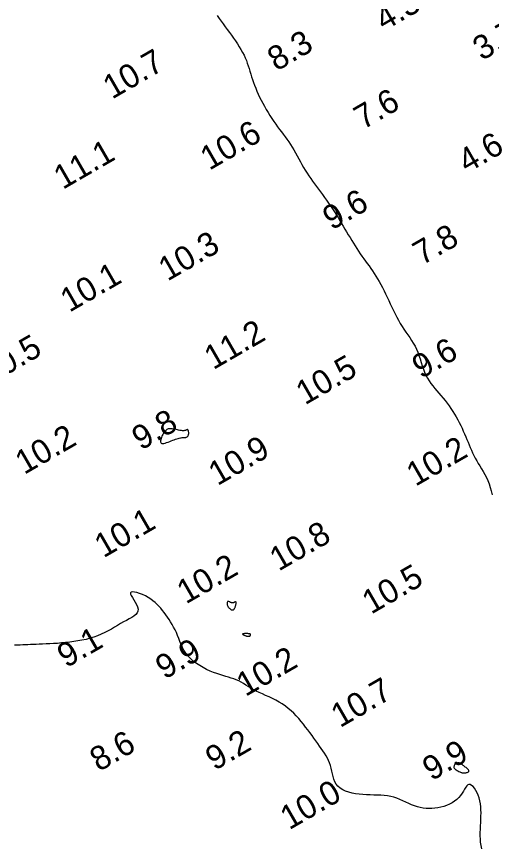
# Model space of a CAD drawing. Extents: x 3024098 to 3056816, y 418252 to 509144.
# Drawn here: x 3030119.4 to 3030218.5, y 418624.9 to 418798.2 of the extents above; entities that cross this region are included whole.
import ezdxf

# ---------------------------------------------------------------- set-up
doc = ezdxf.new("R2010")
doc.units = 0
doc.layers.add('V-CHAN-CONT-EL10', color=7, linetype='Continuous')
doc.layers.add('V-TOPO-SOUN-0911', color=7, linetype='Continuous')

msp = doc.modelspace()

# ---------------------------------------------------------------- linework, layer by layer
at = {"layer": 'V-CHAN-CONT-EL10'}
for points in [[(3030161.26, 418798.36), (3030161.66, 418797.79), (3030162.08, 418797.21), (3030162.5, 418796.63), (3030162.93, 418796.05), (3030163.36, 418795.46), (3030163.8, 418794.87), (3030164.23, 418794.28), (3030164.66, 418793.68), (3030165.07, 418793.08), (3030165.48, 418792.47), (3030165.86, 418791.88), (3030166.22, 418791.28), (3030166.55, 418790.69), (3030166.85, 418790.11), (3030167.11, 418789.54), (3030167.34, 418788.97), (3030167.54, 418788.41), (3030167.73, 418787.85), (3030167.91, 418787.3), (3030168.08, 418786.74), (3030168.25, 418786.17), (3030168.43, 418785.6), (3030168.62, 418785.02), (3030168.83, 418784.43), (3030169.05, 418783.84), (3030169.29, 418783.23), (3030169.54, 418782.62), (3030169.82, 418781.99), (3030170.11, 418781.36), (3030170.43, 418780.73), (3030170.76, 418780.08), (3030171.11, 418779.43), (3030171.48, 418778.79), (3030171.86, 418778.14), (3030172.25, 418777.51), (3030172.65, 418776.89), (3030173.05, 418776.29), (3030173.46, 418775.71), (3030173.86, 418775.15), (3030174.26, 418774.61), (3030174.66, 418774.09), (3030175.05, 418773.58), (3030175.44, 418773.06), (3030175.82, 418772.54), (3030176.19, 418772.01), (3030176.56, 418771.47), (3030176.91, 418770.9), (3030177.26, 418770.31), (3030177.6, 418769.71), (3030177.94, 418769.1), (3030178.27, 418768.48), (3030178.61, 418767.87), (3030178.95, 418767.26), (3030179.3, 418766.66), (3030179.65, 418766.08), (3030180.02, 418765.5), (3030180.39, 418764.94), (3030180.77, 418764.38), (3030181.16, 418763.82), (3030181.55, 418763.27), (3030181.96, 418762.71), (3030182.37, 418762.15), (3030182.79, 418761.58), (3030183.21, 418761), (3030183.64, 418760.42), (3030184.06, 418759.83), (3030184.49, 418759.23), (3030184.91, 418758.63), (3030185.32, 418758.03), (3030185.72, 418757.42), (3030186.11, 418756.82), (3030186.49, 418756.21), (3030186.86, 418755.6), (3030187.22, 418754.99), (3030187.58, 418754.39), (3030187.93, 418753.79), (3030188.28, 418753.19), (3030188.63, 418752.59), (3030188.98, 418752.01), (3030189.33, 418751.42), (3030189.69, 418750.85), (3030190.04, 418750.28), (3030190.4, 418749.73), (3030190.75, 418749.18), (3030191.12, 418748.64), (3030191.48, 418748.12), (3030191.85, 418747.61), (3030192.21, 418747.1), (3030192.58, 418746.6), (3030192.95, 418746.1), (3030193.31, 418745.59), (3030193.68, 418745.08), (3030194.04, 418744.54), (3030194.39, 418743.99), (3030194.74, 418743.42), (3030195.08, 418742.82), (3030195.41, 418742.2), (3030195.75, 418741.57), (3030196.08, 418740.92), (3030196.41, 418740.25), (3030196.73, 418739.57), (3030197.06, 418738.89), (3030197.39, 418738.19), (3030197.72, 418737.49), (3030198.06, 418736.8), (3030198.4, 418736.11), (3030198.75, 418735.42), (3030199.1, 418734.76), (3030199.47, 418734.1), (3030199.85, 418733.48), (3030200.25, 418732.87), (3030200.65, 418732.29), (3030201.05, 418731.71), (3030201.45, 418731.14), (3030201.83, 418730.56), (3030202.2, 418729.98), (3030202.55, 418729.37), (3030202.86, 418728.74), (3030203.13, 418728.08), (3030203.38, 418727.39), (3030203.61, 418726.68), (3030203.83, 418725.97), (3030204.06, 418725.27), (3030204.29, 418724.57), (3030204.54, 418723.9), (3030204.82, 418723.27), (3030205.13, 418722.67), (3030205.48, 418722.1), (3030205.85, 418721.57), (3030206.25, 418721.05), (3030206.67, 418720.54), (3030207.1, 418720.05), (3030207.53, 418719.55), (3030207.97, 418719.04), (3030208.4, 418718.52), (3030208.83, 418717.99), (3030209.25, 418717.44), (3030209.67, 418716.88), (3030210.06, 418716.32), (3030210.45, 418715.74), (3030210.82, 418715.16), (3030211.17, 418714.57), (3030211.49, 418713.98), (3030211.8, 418713.39), (3030212.1, 418712.79), (3030212.37, 418712.2), (3030212.64, 418711.6), (3030212.89, 418711.02), (3030213.14, 418710.43), (3030213.38, 418709.86), (3030213.62, 418709.29), (3030213.85, 418708.72), (3030214.09, 418708.17), (3030214.33, 418707.62), (3030214.59, 418707.07), (3030214.85, 418706.52), (3030215.14, 418705.98), (3030215.44, 418705.43), (3030215.76, 418704.88), (3030216.1, 418704.33), (3030216.44, 418703.76), (3030216.79, 418703.18), (3030217.12, 418702.58), (3030217.45, 418701.95), (3030217.75, 418701.29), (3030218.02, 418700.6), (3030218.27, 418699.87), (3030218.48, 418699.11), (3030218.67, 418698.33)], [(3030216.51, 418624.4), (3030216.36, 418625.08), (3030216.25, 418625.76), (3030216.2, 418626.44), (3030216.18, 418627.13), (3030216.18, 418627.82), (3030216.2, 418628.51), (3030216.24, 418629.19), (3030216.28, 418629.87), (3030216.31, 418630.55), (3030216.33, 418631.22), (3030216.34, 418631.89), (3030216.32, 418632.54), (3030216.28, 418633.18), (3030216.21, 418633.8), (3030216.1, 418634.41), (3030215.94, 418635.01), (3030215.75, 418635.58), (3030215.51, 418636.11), (3030215.25, 418636.6), (3030214.96, 418637.03), (3030214.67, 418637.38), (3030214.37, 418637.64), (3030214.08, 418637.8), (3030213.82, 418637.84), (3030213.57, 418637.74), (3030213.35, 418637.54), (3030213.13, 418637.24), (3030212.9, 418636.88), (3030212.66, 418636.46), (3030212.38, 418636.02), (3030212.07, 418635.56), (3030211.71, 418635.12), (3030211.29, 418634.72), (3030210.81, 418634.35), (3030210.29, 418634.01), (3030209.74, 418633.72), (3030209.15, 418633.46), (3030208.55, 418633.24), (3030207.93, 418633.07), (3030207.31, 418632.93), (3030206.69, 418632.85), (3030206.08, 418632.8), (3030205.47, 418632.79), (3030204.86, 418632.83), (3030204.25, 418632.91), (3030203.65, 418633.03), (3030203.05, 418633.19), (3030202.45, 418633.38), (3030201.85, 418633.61), (3030201.25, 418633.87), (3030200.64, 418634.15), (3030200.03, 418634.42), (3030199.4, 418634.69), (3030198.77, 418634.94), (3030198.13, 418635.16), (3030197.47, 418635.33), (3030196.79, 418635.46), (3030196.1, 418635.54), (3030195.39, 418635.59), (3030194.67, 418635.61), (3030193.94, 418635.63), (3030193.2, 418635.65), (3030192.45, 418635.67), (3030191.69, 418635.71), (3030190.92, 418635.78), (3030190.16, 418635.89), (3030189.42, 418636.04), (3030188.72, 418636.22), (3030188.05, 418636.45), (3030187.45, 418636.73), (3030186.92, 418637.06), (3030186.47, 418637.45), (3030186.11, 418637.9), (3030185.83, 418638.39), (3030185.62, 418638.92), (3030185.45, 418639.48), (3030185.31, 418640.06), (3030185.18, 418640.64), (3030185.05, 418641.22), (3030184.9, 418641.78), (3030184.72, 418642.32), (3030184.5, 418642.84), (3030184.25, 418643.35), (3030183.97, 418643.84), (3030183.66, 418644.34), (3030183.34, 418644.83), (3030182.99, 418645.33), (3030182.63, 418645.85), (3030182.25, 418646.38), (3030181.87, 418646.93), (3030181.46, 418647.5), (3030181.05, 418648.07), (3030180.62, 418648.65), (3030180.18, 418649.24), (3030179.72, 418649.83), (3030179.26, 418650.42), (3030178.77, 418651), (3030178.28, 418651.58), (3030177.77, 418652.14), (3030177.23, 418652.69), (3030176.68, 418653.22), (3030176.1, 418653.72), (3030175.49, 418654.2), (3030174.85, 418654.64), (3030174.18, 418655.05), (3030173.49, 418655.42), (3030172.78, 418655.77), (3030172.07, 418656.1), (3030171.37, 418656.42), (3030170.68, 418656.73), (3030170.02, 418657.03), (3030169.39, 418657.34), (3030168.79, 418657.65), (3030168.24, 418657.97), (3030167.71, 418658.29), (3030167.21, 418658.6), (3030166.72, 418658.9), (3030166.23, 418659.18), (3030165.74, 418659.44), (3030165.24, 418659.68), (3030164.72, 418659.88), (3030164.18, 418660.06), (3030163.62, 418660.23), (3030163.04, 418660.4), (3030162.44, 418660.57), (3030161.81, 418660.76), (3030161.15, 418660.98), (3030160.47, 418661.23), (3030159.76, 418661.52), (3030159.04, 418661.86), (3030158.31, 418662.24), (3030157.6, 418662.66), (3030156.91, 418663.11), (3030156.26, 418663.6), (3030155.67, 418664.12), (3030155.14, 418664.67), (3030154.69, 418665.25), (3030154.31, 418665.84), (3030153.99, 418666.45), (3030153.7, 418667.07), (3030153.45, 418667.7), (3030153.21, 418668.32), (3030152.97, 418668.94), (3030152.72, 418669.54), (3030152.45, 418670.12), (3030152.16, 418670.68), (3030151.85, 418671.23), (3030151.53, 418671.76), (3030151.2, 418672.27), (3030150.86, 418672.77), (3030150.51, 418673.25), (3030150.16, 418673.72), (3030149.81, 418674.17), (3030149.45, 418674.61), (3030149.08, 418675.03), (3030148.7, 418675.44), (3030148.29, 418675.83), (3030147.84, 418676.2), (3030147.36, 418676.55), (3030146.83, 418676.89), (3030146.25, 418677.2), (3030145.66, 418677.48), (3030145.06, 418677.71), (3030144.5, 418677.9), (3030144, 418678.01), (3030143.6, 418678.05), (3030143.3, 418678.01), (3030143.15, 418677.86), (3030143.17, 418677.6), (3030143.31, 418677.26), (3030143.56, 418676.84), (3030143.85, 418676.38), (3030144.15, 418675.88), (3030144.43, 418675.38), (3030144.64, 418674.89), (3030144.74, 418674.43), (3030144.7, 418674.02), (3030144.53, 418673.65), (3030144.24, 418673.31), (3030143.86, 418672.99), (3030143.4, 418672.69), (3030142.87, 418672.39), (3030142.3, 418672.08), (3030141.7, 418671.76), (3030141.08, 418671.41), (3030140.46, 418671.04), (3030139.81, 418670.66), (3030139.15, 418670.28), (3030138.47, 418669.9), (3030137.76, 418669.53), (3030137.03, 418669.19), (3030136.28, 418668.87), (3030135.49, 418668.59), (3030134.69, 418668.35), (3030133.86, 418668.13), (3030133.02, 418667.95), (3030132.17, 418667.79), (3030131.31, 418667.65), (3030130.45, 418667.54), (3030129.6, 418667.45), (3030128.75, 418667.37), (3030127.91, 418667.3), (3030127.09, 418667.25), (3030126.3, 418667.21), (3030125.53, 418667.18), (3030124.79, 418667.15), (3030124.1, 418667.12), (3030123.45, 418667.09), (3030122.84, 418667.07), (3030122.27, 418667.04), (3030121.73, 418667.01), (3030121.2, 418666.98), (3030120.67, 418666.96), (3030120.13, 418666.94), (3030119.56, 418666.92), (3030118.96, 418666.9)]]:
    msp.add_lwpolyline(points, dxfattribs=at)
for points in [[(3030149.7, 418710.53), (3030149.61, 418710.3), (3030149.52, 418710.05), (3030149.46, 418709.81), (3030149.42, 418709.58), (3030149.41, 418709.38), (3030149.45, 418709.21), (3030149.54, 418709.09), (3030149.68, 418709.03), (3030149.88, 418709.02), (3030150.12, 418709.05), (3030150.39, 418709.12), (3030150.69, 418709.22), (3030151.01, 418709.33), (3030151.33, 418709.46), (3030151.65, 418709.58), (3030151.96, 418709.7), (3030152.26, 418709.8), (3030152.55, 418709.9), (3030152.83, 418709.99), (3030153.08, 418710.07), (3030153.33, 418710.13), (3030153.56, 418710.18), (3030153.76, 418710.22), (3030153.95, 418710.25), (3030154.13, 418710.26), (3030154.28, 418710.28), (3030154.42, 418710.28), (3030154.55, 418710.29), (3030154.67, 418710.3), (3030154.77, 418710.33), (3030154.87, 418710.36), (3030154.96, 418710.41), (3030155.04, 418710.47), (3030155.11, 418710.54), (3030155.17, 418710.63), (3030155.22, 418710.73), (3030155.26, 418710.83), (3030155.29, 418710.95), (3030155.31, 418711.07), (3030155.32, 418711.19), (3030155.31, 418711.32), (3030155.29, 418711.44), (3030155.27, 418711.56), (3030155.24, 418711.66), (3030155.2, 418711.76), (3030155.16, 418711.83), (3030155.11, 418711.89), (3030155.06, 418711.92), (3030155.01, 418711.93), (3030154.96, 418711.92), (3030154.9, 418711.9), (3030154.83, 418711.87), (3030154.76, 418711.84), (3030154.68, 418711.8), (3030154.6, 418711.77), (3030154.5, 418711.73), (3030154.4, 418711.71), (3030154.28, 418711.7), (3030154.15, 418711.69), (3030154, 418711.69), (3030153.83, 418711.71), (3030153.65, 418711.73), (3030153.43, 418711.77), (3030153.19, 418711.82), (3030152.93, 418711.88), (3030152.66, 418711.94), (3030152.39, 418712), (3030152.11, 418712.05), (3030151.85, 418712.1), (3030151.6, 418712.12), (3030151.37, 418712.12), (3030151.18, 418712.1), (3030151.01, 418712.06), (3030150.86, 418711.99), (3030150.73, 418711.92), (3030150.62, 418711.83), (3030150.53, 418711.74), (3030150.45, 418711.65), (3030150.37, 418711.57), (3030150.3, 418711.49), (3030150.23, 418711.42), (3030150.17, 418711.34), (3030150.1, 418711.26), (3030150.03, 418711.16), (3030149.96, 418711.05), (3030149.88, 418710.91), (3030149.79, 418710.73)], [(3030164.17, 418674.32), (3030164.21, 418674.3), (3030164.25, 418674.29), (3030164.28, 418674.28), (3030164.31, 418674.28), (3030164.33, 418674.28), (3030164.35, 418674.28), (3030164.38, 418674.29), (3030164.41, 418674.28), (3030164.44, 418674.28), (3030164.48, 418674.28), (3030164.52, 418674.28), (3030164.57, 418674.29), (3030164.62, 418674.31), (3030164.66, 418674.34), (3030164.72, 418674.38), (3030164.77, 418674.44), (3030164.82, 418674.51), (3030164.88, 418674.59), (3030164.93, 418674.69), (3030164.98, 418674.8), (3030165.02, 418674.91), (3030165.07, 418675.03), (3030165.1, 418675.16), (3030165.14, 418675.29), (3030165.16, 418675.43), (3030165.18, 418675.55), (3030165.19, 418675.68), (3030165.19, 418675.78), (3030165.18, 418675.88), (3030165.16, 418675.95), (3030165.13, 418675.99), (3030165.09, 418676.01), (3030165.04, 418676.01), (3030164.98, 418675.99), (3030164.92, 418675.95), (3030164.85, 418675.91), (3030164.78, 418675.86), (3030164.71, 418675.82), (3030164.64, 418675.78), (3030164.57, 418675.75), (3030164.5, 418675.74), (3030164.43, 418675.74), (3030164.36, 418675.75), (3030164.29, 418675.76), (3030164.22, 418675.79), (3030164.14, 418675.82), (3030164.06, 418675.86), (3030163.98, 418675.91), (3030163.89, 418675.95), (3030163.8, 418675.99), (3030163.71, 418676.03), (3030163.63, 418676.05), (3030163.55, 418676.06), (3030163.48, 418676.05), (3030163.42, 418676.01), (3030163.37, 418675.95), (3030163.34, 418675.86), (3030163.32, 418675.75), (3030163.31, 418675.63), (3030163.32, 418675.49), (3030163.35, 418675.35), (3030163.38, 418675.21), (3030163.44, 418675.08), (3030163.5, 418674.95), (3030163.58, 418674.83), (3030163.67, 418674.72), (3030163.77, 418674.63), (3030163.86, 418674.54), (3030163.95, 418674.47), (3030164.03, 418674.4), (3030164.11, 418674.36)], [(3030168.19, 418668.96), (3030168.21, 418669), (3030168.22, 418669.04), (3030168.22, 418669.09), (3030168.21, 418669.12), (3030168.2, 418669.16), (3030168.17, 418669.2), (3030168.14, 418669.23), (3030168.1, 418669.25), (3030168.06, 418669.27), (3030168, 418669.29), (3030167.93, 418669.3), (3030167.85, 418669.31), (3030167.76, 418669.31), (3030167.65, 418669.32), (3030167.53, 418669.32), (3030167.4, 418669.33), (3030167.25, 418669.33), (3030167.11, 418669.32), (3030166.97, 418669.32), (3030166.84, 418669.31), (3030166.73, 418669.3), (3030166.64, 418669.28), (3030166.58, 418669.26), (3030166.56, 418669.23), (3030166.56, 418669.2), (3030166.6, 418669.16), (3030166.66, 418669.11), (3030166.73, 418669.07), (3030166.82, 418669.03), (3030166.92, 418668.98), (3030167.01, 418668.94), (3030167.11, 418668.91), (3030167.2, 418668.87), (3030167.29, 418668.84), (3030167.38, 418668.82), (3030167.46, 418668.8), (3030167.54, 418668.78), (3030167.62, 418668.77), (3030167.7, 418668.77), (3030167.78, 418668.77), (3030167.85, 418668.78), (3030167.92, 418668.79), (3030167.98, 418668.81), (3030168.03, 418668.83), (3030168.08, 418668.86), (3030168.13, 418668.89), (3030168.16, 418668.93)], [(3030212.18, 418640.36), (3030212.29, 418640.32), (3030212.39, 418640.28), (3030212.48, 418640.25), (3030212.56, 418640.23), (3030212.65, 418640.23), (3030212.75, 418640.23), (3030212.87, 418640.24), (3030213.01, 418640.25), (3030213.16, 418640.28), (3030213.32, 418640.31), (3030213.47, 418640.36), (3030213.61, 418640.41), (3030213.72, 418640.48), (3030213.79, 418640.56), (3030213.82, 418640.65), (3030213.8, 418640.75), (3030213.74, 418640.86), (3030213.64, 418640.98), (3030213.51, 418641.1), (3030213.36, 418641.23), (3030213.2, 418641.35), (3030213.04, 418641.47), (3030212.9, 418641.59), (3030212.76, 418641.69), (3030212.64, 418641.79), (3030212.54, 418641.88), (3030212.44, 418641.96), (3030212.34, 418642.03), (3030212.25, 418642.1), (3030212.16, 418642.16), (3030212.06, 418642.21), (3030211.96, 418642.25), (3030211.85, 418642.29), (3030211.74, 418642.32), (3030211.63, 418642.33), (3030211.51, 418642.33), (3030211.39, 418642.31), (3030211.27, 418642.28), (3030211.15, 418642.22), (3030211.04, 418642.14), (3030210.93, 418642.04), (3030210.83, 418641.93), (3030210.75, 418641.8), (3030210.7, 418641.67), (3030210.68, 418641.53), (3030210.69, 418641.39), (3030210.74, 418641.25), (3030210.84, 418641.12), (3030210.98, 418640.99), (3030211.14, 418640.87), (3030211.32, 418640.76), (3030211.51, 418640.66), (3030211.7, 418640.57), (3030211.88, 418640.49), (3030212.04, 418640.42)]]:
    msp.add_lwpolyline(points, close=True, dxfattribs=at)

# ---------------------------------------------------------------- texts
at = {"layer": 'V-TOPO-SOUN-0911'}
for s, p in [('4.3', (3030196.09, 418795.06)), ('3.7', (3030216.5, 418788.86)), ('8.3', (3030173.62, 418786.66)), ('10.7 ', (3030139.3, 418780.81)), ('7.6', (3030191.69, 418774.46)), ('10.6 ', (3030159.61, 418765.96)), ('4.6', (3030213.41, 418765.37)), ('11.1 ', (3030129.01, 418761.96)), ('9.6', (3030185.16, 418753.46)), ('7.8', (3030204, 418746.14)), ('10.3 ', (3030150.88, 418742.82)), ('10.1 ', (3030130.39, 418736.31)), ('11.2 ', (3030160.43, 418724.32)), ('10.5 ', (3030113.73, 418721.23)), ('9.6', (3030203.83, 418722.43)), ('10.5 ', (3030179.58, 418716.97)), ('9.8', (3030145.33, 418707.49)), ('10.2 ', (3030120.96, 418702.44)), ('10.9 ', (3030161.31, 418700.11)), ('10.2 ', (3030202.65, 418699.97)), ('10.1 ', (3030137.51, 418685.03)), ('10.8 ', (3030174.08, 418682.26)), ('10.2 ', (3030154.72, 418675.4)), ('10.5 ', (3030193.39, 418673.27)), ('9.1', (3030129.73, 418662.07)), ('9.9', (3030150.26, 418659.66)), ('10.2 ', (3030167.15, 418656.08)), ('10.7 ', (3030186.9, 418649.58)), ('8.6', (3030136.54, 418640.41)), ('9.2', (3030160.69, 418640.63)), ('9.9', (3030206, 418638.47)), ('10.0 ', (3030176.29, 418628.25))]:
    msp.add_text(s, height=5, rotation=30, dxfattribs=at).set_placement(p)

doc.saveas('drawing.dxf')
